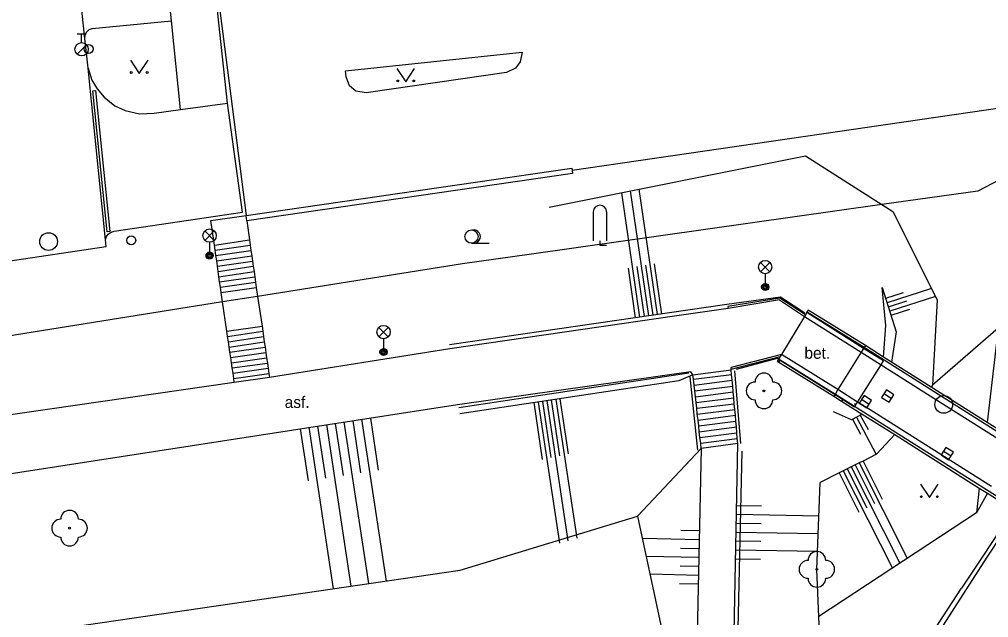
# Model space of a CAD drawing. Extents: x -599951 to -598963, y -1164095 to -1162939.
# Drawn here: x -599118.7 to -599064.1, y -1163398.7 to -1163365 of the extents above; entities that cross this region are included whole.
import ezdxf

# ---------------------------------------------------------------- set-up
doc = ezdxf.new("R2010")
doc.units = 0
for name, color, linetype in [('Level 10', 7, 'Continuous'), ('Level 11', 7, 'Continuous'), ('Level 14', 7, 'Continuous'), ('Level 15', 7, 'Continuous'), ('Level 22', 7, 'Continuous'), ('Level 27', 7, 'Continuous'), ('Level 28', 7, 'Continuous'), ('Level 33', 7, 'Continuous'), ('Level 36', 7, 'Continuous'), ('Level 40', 7, 'Continuous'), ('Level 7', 7, 'Continuous'), ('Level 8', 7, 'Continuous'), ('Level 9', 7, 'Continuous')]:
    doc.layers.add(name, color=color, linetype=linetype)

msp = doc.modelspace()

# ---------------------------------------------------------------- linework, layer by layer
at = {"layer": 'Level 10'}
for points in [[(-599110.13, -1163365.06), (-599111.71, -1163350.07), (-599116.2, -1163350.58), (-599116.39, -1163350.55), (-599116.57, -1163350.44), (-599116.68, -1163350.27)], [(-599115.02, -1163366.06), (-599115, -1163365.85), (-599114.9, -1163365.68), (-599114.76, -1163365.55), (-599114.59, -1163365.49), (-599110.13, -1163365.06)], [(-599114.83, -1163367.73), (-599115.02, -1163366.06)], [(-599100.34, -1163367.88), (-599090.4, -1163366.84), (-599090.51, -1163367.38), (-599090.78, -1163367.74), (-599091.28, -1163367.97), (-599099.17, -1163369.12), (-599099.76, -1163369.02), (-599100.12, -1163368.72), (-599100.31, -1163368.23), (-599100.34, -1163367.88)], [(-599113.85, -1163377.4), (-599114.83, -1163367.73)], [(-599119.77, -1163378.29), (-599119.72, -1163378.66), (-599113.81, -1163377.78), (-599113.85, -1163377.4)], [(-599062.75, -1163392.59), (-599064.44, -1163395.17), (-599065.68, -1163397.03)], [(-599089.99, -1163437.34), (-599083.18, -1163425.48), (-599077.86, -1163416.41), (-599072.24, -1163407.28), (-599071.39, -1163405.9), (-599070.71, -1163404.79), (-599070.53, -1163404.5), (-599065.68, -1163397.03)]]:
    msp.add_lwpolyline(points, dxfattribs=at)
at = {"layer": 'Level 11'}
for points in [[(-599115.02, -1163366.06), (-599116.68, -1163350.27)], [(-599108.68, -1163352.34), (-599107.41, -1163364.49), (-599105.94, -1163376.03)], [(-599106.99, -1163369.71), (-599107.55, -1163364.48)], [(-599109.62, -1163370.06), (-599110.13, -1163365.06)], [(-599114.83, -1163367.73), (-599114.61, -1163368.4), (-599114.31, -1163368.9), (-599113.93, -1163369.37), (-599113.32, -1163369.85), (-599112.75, -1163370.12), (-599111.93, -1163370.31), (-599111.11, -1163370.27), (-599109.62, -1163370.06)], [(-599114.57, -1163369.01), (-599114.42, -1163369), (-599113.61, -1163376.94), (-599113.76, -1163376.96), (-599114.57, -1163369.01)], [(-599113.85, -1163377.4), (-599113.79, -1163377.21), (-599113.69, -1163377.08), (-599113.53, -1163376.97), (-599113.36, -1163376.92), (-599106.14, -1163375.84), (-599106.99, -1163369.71)], [(-599109.62, -1163370.06), (-599106.99, -1163369.71)], [(-599107.72, -1163377.7), (-599107.92, -1163376.32)], [(-599105.9, -1163376.33), (-599105.74, -1163377.41)], [(-599107.72, -1163377.7), (-599105.74, -1163377.41)], [(-599105.74, -1163377.41), (-599105.7, -1163377.71)], [(-599107.68, -1163377.99), (-599107.72, -1163377.7)], [(-599107.68, -1163377.99), (-599105.7, -1163377.71)], [(-599107.64, -1163378.29), (-599107.68, -1163377.99)], [(-599107.64, -1163378.29), (-599105.66, -1163378)], [(-599105.7, -1163377.71), (-599105.66, -1163378)], [(-599105.66, -1163378), (-599105.62, -1163378.3)], [(-599107.59, -1163378.59), (-599107.64, -1163378.29)], [(-599107.59, -1163378.59), (-599105.62, -1163378.3)], [(-599105.62, -1163378.3), (-599105.57, -1163378.6)], [(-599107.55, -1163378.88), (-599107.59, -1163378.59)], [(-599107.55, -1163378.88), (-599105.57, -1163378.6)], [(-599107.51, -1163379.18), (-599107.55, -1163378.88)], [(-599107.51, -1163379.18), (-599105.53, -1163378.89)], [(-599105.57, -1163378.6), (-599105.53, -1163378.89)], [(-599105.53, -1163378.89), (-599105.49, -1163379.19)], [(-599107.47, -1163379.48), (-599107.51, -1163379.18)], [(-599107.47, -1163379.48), (-599105.49, -1163379.19)], [(-599107.43, -1163379.77), (-599107.47, -1163379.48)], [(-599107.43, -1163379.77), (-599105.45, -1163379.49)], [(-599105.49, -1163379.19), (-599105.45, -1163379.49)], [(-599105.45, -1163379.49), (-599105.41, -1163379.78)], [(-599107.38, -1163380.07), (-599107.43, -1163379.77)], [(-599107.38, -1163380.07), (-599105.41, -1163379.78)], [(-599107.34, -1163380.37), (-599107.38, -1163380.07)], [(-599107.34, -1163380.37), (-599105.37, -1163380.08)], [(-599105.41, -1163379.78), (-599105.37, -1163380.08)], [(-599105.37, -1163380.08), (-599105.29, -1163380.59)], [(-599107.26, -1163380.9), (-599107.34, -1163380.37)], [(-599105.29, -1163380.59), (-599105.04, -1163382.26)], [(-599074.46, -1163381.63), (-599075.89, -1163380.69), (-599078.82, -1163381.16), (-599078.81, -1163381.26)], [(-599107.02, -1163382.55), (-599107.26, -1163380.9)], [(-599078.81, -1163381.26), (-599081.7, -1163381.68), (-599094.46, -1163383.55), (-599104.62, -1163385.16)], [(-599075.91, -1163380.79), (-599078.81, -1163381.26)], [(-599075.91, -1163380.79), (-599074.51, -1163381.72)], [(-599074.51, -1163381.72), (-599075.8, -1163383.86)], [(-599074.46, -1163381.63), (-599074.51, -1163381.72)], [(-599074.51, -1163381.72), (-599071.32, -1163383.73)], [(-599074.38, -1163381.5), (-599074.46, -1163381.63)], [(-599071.08, -1163383.36), (-599074.3, -1163381.36), (-599074.38, -1163381.5)], [(-599071.18, -1163383.52), (-599074.38, -1163381.5)], [(-599107.02, -1163382.55), (-599105.04, -1163382.26)], [(-599105.04, -1163382.26), (-599105, -1163382.55)], [(-599106.98, -1163382.84), (-599107.02, -1163382.55)], [(-599106.98, -1163382.84), (-599105, -1163382.55)], [(-599106.93, -1163383.14), (-599106.98, -1163382.84)], [(-599106.93, -1163383.14), (-599104.95, -1163382.85)], [(-599105, -1163382.55), (-599104.95, -1163382.85)], [(-599104.95, -1163382.85), (-599104.91, -1163383.15)], [(-599106.89, -1163383.44), (-599106.93, -1163383.14)], [(-599106.89, -1163383.44), (-599104.91, -1163383.15)], [(-599106.85, -1163383.73), (-599106.89, -1163383.44)], [(-599106.85, -1163383.73), (-599104.87, -1163383.45)], [(-599104.91, -1163383.15), (-599104.87, -1163383.45)], [(-599104.87, -1163383.45), (-599104.83, -1163383.74)], [(-599071.08, -1163383.36), (-599071.18, -1163383.52)], [(-599070.06, -1163384.01), (-599071.08, -1163383.36)], [(-599106.8, -1163384.03), (-599106.85, -1163383.73)], [(-599106.8, -1163384.03), (-599104.83, -1163383.74)], [(-599106.76, -1163384.33), (-599106.8, -1163384.03)], [(-599104.83, -1163383.74), (-599104.78, -1163384.04)], [(-599075.8, -1163383.86), (-599078.64, -1163384.59)], [(-599078.63, -1163384.69), (-599075.88, -1163383.98)], [(-599075.88, -1163383.98), (-599076.04, -1163384.25)], [(-599075.8, -1163383.86), (-599075.88, -1163383.98)], [(-599072.63, -1163385.84), (-599075.8, -1163383.86)], [(-599071.32, -1163383.73), (-599072.63, -1163385.84)], [(-599071.18, -1163383.52), (-599071.32, -1163383.73)], [(-599071.32, -1163383.73), (-599070.2, -1163384.44)], [(-599070.2, -1163384.44), (-599070.07, -1163384.22), (-599071.18, -1163383.52)], [(-599069.61, -1163384.29), (-599070.06, -1163384.01)], [(-599106.76, -1163384.33), (-599104.78, -1163384.04)], [(-599106.72, -1163384.62), (-599106.76, -1163384.33)], [(-599106.72, -1163384.62), (-599104.74, -1163384.34)], [(-599104.78, -1163384.04), (-599104.74, -1163384.34)], [(-599104.74, -1163384.34), (-599104.7, -1163384.63)], [(-599076.04, -1163384.25), (-599075.95, -1163384.3), (-599072.85, -1163386.21)], [(-599075.95, -1163384.3), (-599075.87, -1163384.17), (-599072.79, -1163386.11)], [(-599071.52, -1163386.54), (-599070.2, -1163384.44)], [(-599070.2, -1163384.44), (-599069.69, -1163384.76)], [(-599067.37, -1163385.7), (-599069.61, -1163384.29)], [(-599106.67, -1163384.92), (-599106.72, -1163384.62)], [(-599106.67, -1163384.92), (-599104.7, -1163384.63)], [(-599106.63, -1163385.22), (-599106.67, -1163384.92)], [(-599106.63, -1163385.22), (-599104.65, -1163384.93)], [(-599104.7, -1163384.63), (-599104.65, -1163384.93)], [(-599104.65, -1163384.93), (-599104.62, -1163385.16)], [(-599080.79, -1163385), (-599080.91, -1163384.83), (-599094.04, -1163386.7)], [(-599080.79, -1163385), (-599081.58, -1163385.34), (-599093.9, -1163387.2)], [(-599080.79, -1163385), (-599078.63, -1163384.73)], [(-599080.32, -1163389.16), (-599080.35, -1163388.86), (-599080.39, -1163388.53), (-599080.43, -1163388.21), (-599080.46, -1163387.88), (-599080.5, -1163387.55), (-599080.54, -1163387.22), (-599080.57, -1163386.89), (-599080.61, -1163386.57), (-599080.65, -1163386.24), (-599080.68, -1163385.91), (-599080.72, -1163385.58), (-599080.76, -1163385.25), (-599080.79, -1163385)], [(-599080.76, -1163385.25), (-599078.61, -1163384.98)], [(-599078.63, -1163384.69), (-599078.64, -1163384.59)], [(-599078.63, -1163384.73), (-599078.63, -1163384.69)], [(-599078.26, -1163388.88), (-599078.29, -1163388.6), (-599078.31, -1163388.27), (-599078.34, -1163387.94), (-599078.37, -1163387.61), (-599078.4, -1163387.28), (-599078.43, -1163386.96), (-599078.46, -1163386.63), (-599078.49, -1163386.3), (-599078.52, -1163385.97), (-599078.55, -1163385.64), (-599078.58, -1163385.31), (-599078.61, -1163384.98), (-599078.63, -1163384.73)], [(-599069.69, -1163384.76), (-599067.58, -1163386.09)], [(-599106.6, -1163385.44), (-599169.14, -1163394.48)], [(-599106.6, -1163385.44), (-599106.63, -1163385.22)], [(-599104.62, -1163385.16), (-599106.6, -1163385.44)], [(-599080.72, -1163385.58), (-599078.58, -1163385.31)], [(-599080.68, -1163385.91), (-599078.55, -1163385.64)], [(-599080.65, -1163386.24), (-599078.52, -1163385.97)], [(-599072.79, -1163386.11), (-599072.85, -1163386.21)], [(-599072.85, -1163386.21), (-599072.42, -1163386.48)], [(-599072.63, -1163385.84), (-599072.79, -1163386.11)], [(-599072.79, -1163386.11), (-599071.69, -1163386.81), (-599071.52, -1163386.54)], [(-599071.52, -1163386.54), (-599072.63, -1163385.84)], [(-599067.58, -1163386.09), (-599064.29, -1163388.17)], [(-599064.23, -1163387.69), (-599067.37, -1163385.7)], [(-599094.04, -1163386.7), (-599133.73, -1163392.83), (-599134.22, -1163392.9), (-599134.71, -1163392.98), (-599135.21, -1163393.06), (-599135.7, -1163393.13), (-599136.2, -1163393.21), (-599136.69, -1163393.29), (-599137.19, -1163393.37), (-599137.68, -1163393.45), (-599140.74, -1163393.92)], [(-599080.61, -1163386.57), (-599078.49, -1163386.3)], [(-599080.57, -1163386.89), (-599078.46, -1163386.63)], [(-599072.42, -1163386.48), (-599071.26, -1163387.22)], [(-599069.13, -1163388.05), (-599070.82, -1163386.98), (-599071.52, -1163386.54)], [(-599080.54, -1163387.22), (-599078.43, -1163386.96)], [(-599080.5, -1163387.55), (-599078.4, -1163387.28)], [(-599071.26, -1163387.22), (-599069.43, -1163388.37)], [(-599080.46, -1163387.88), (-599078.37, -1163387.61)], [(-599062.54, -1163388.75), (-599064.23, -1163387.69)], [(-599080.43, -1163388.21), (-599078.34, -1163387.94)], [(-599080.39, -1163388.53), (-599078.31, -1163388.27)], [(-599069.43, -1163388.37), (-599064.67, -1163391.38)], [(-599063.99, -1163391.3), (-599069.13, -1163388.05)], [(-599064.29, -1163388.17), (-599062.76, -1163389.14)], [(-599080.35, -1163388.86), (-599078.29, -1163388.6)], [(-599078.26, -1163388.88), (-599080.32, -1163389.16)], [(-599078.56, -1163404.36), (-599078.26, -1163388.88)], [(-599080.32, -1163389.16), (-599080.65, -1163403.97), (-599082.2, -1163403.92)], [(-599064.67, -1163391.38), (-599064.2, -1163391.67)], [(-599064.2, -1163391.67), (-599062.75, -1163392.59)], [(-599062.55, -1163392.72), (-599064.24, -1163395.28), (-599072.03, -1163407.41)]]:
    msp.add_lwpolyline(points, dxfattribs=at)
at = {"layer": 'Level 14'}
for points in [[(-598963.215, -1163244.459), (-598964.63, -1163246.57), (-598966.75, -1163249.87), (-598970.92, -1163255.75), (-598983.23, -1163271.56), (-598995.54, -1163287.35), (-598999.79, -1163293.24), (-599006.53, -1163302.72), (-599013.36, -1163311.25), (-599016.9, -1163315.62), (-599023.69, -1163324.85), (-599057.16, -1163371.44), (-599057.61, -1163372.07), (-599063.61, -1163382.37), (-599064.23, -1163387.69)], [(-599088.87, -1163375.56), (-599074.46, -1163372.68), (-599070.15, -1163375.42)], [(-599070.15, -1163375.42), (-599069.54, -1163375.81), (-599067.04, -1163380.79), (-599067.31, -1163385.59)], [(-599070.06, -1163384.01), (-599069.93, -1163382.23), (-599070.14, -1163380.09), (-599069.34, -1163382.58), (-599069.61, -1163384.29)], [(-599063.61, -1163382.37), (-599067.31, -1163385.59), (-599067.37, -1163385.7)], [(-599072.35, -1163386.39), (-599072.42, -1163386.48)], [(-599071.26, -1163387.22), (-599071.87, -1163387.54), (-599072.87, -1163387.09)], [(-599069.43, -1163388.37), (-599070.45, -1163389.48), (-599071.21, -1163389.86), (-599071.43, -1163389.97), (-599071.66, -1163390.08), (-599071.88, -1163390.19), (-599072.1, -1163390.3), (-599072.33, -1163390.42), (-599072.56, -1163390.53), (-599073.62, -1163391.06)], [(-599080.32, -1163389.16), (-599083.9, -1163392.96)], [(-599073.37, -1163406.1), (-599073.53, -1163402.69), (-599073.7, -1163398.62), (-599073.81, -1163395.96), (-599073.62, -1163391.06)], [(-599064.67, -1163391.38), (-599064.83, -1163392.78)], [(-599064.2, -1163391.67), (-599064.83, -1163392.78)], [(-599164.7, -1163409.69), (-599157.8, -1163408.19), (-599141.35, -1163404.48), (-599133.68, -1163402.25), (-599116.48, -1163399.32), (-599093.88, -1163396.01), (-599083.9, -1163392.96), (-599082.03, -1163401.73), (-599080.65, -1163403.97)], [(-599064.83, -1163392.78), (-599073.7, -1163398.62)]]:
    msp.add_lwpolyline(points, dxfattribs=at)
at = {"layer": 'Level 15'}
for points in [[(-599084.81, -1163374.75), (-599083.79, -1163381.76)], [(-599084.32, -1163374.65), (-599083.29, -1163381.69)], [(-599083.83, -1163374.55), (-599082.8, -1163381.61)], [(-599084.44, -1163379), (-599084.04, -1163381.79)], [(-599083.95, -1163378.91), (-599083.54, -1163381.72)], [(-599083.46, -1163378.83), (-599083.05, -1163381.65)], [(-599082.96, -1163378.75), (-599082.55, -1163381.58)], [(-599067.36, -1163380.14), (-599069.86, -1163380.95)], [(-599068.96, -1163380.39), (-599069.94, -1163380.71)], [(-599067.14, -1163380.6), (-599069.71, -1163381.42)], [(-599068.77, -1163380.86), (-599069.79, -1163381.19)], [(-599068.6, -1163381.33), (-599069.64, -1163381.66)], [(-599089.75, -1163386.57), (-599089.27, -1163389.77)], [(-599089.5, -1163386.54), (-599088.3, -1163394.49)], [(-599089.25, -1163386.5), (-599088.78, -1163389.67)], [(-599089.01, -1163386.46), (-599087.82, -1163394.35)], [(-599088.76, -1163386.42), (-599088.29, -1163389.56)], [(-599088.51, -1163386.39), (-599087.33, -1163394.2)], [(-599088.27, -1163386.35), (-599087.8, -1163389.46)], [(-599071.37, -1163387.27), (-599070.93, -1163388.08)], [(-599100.02, -1163396.91), (-599101.39, -1163387.81)], [(-599100.46, -1163390.67), (-599100.9, -1163387.74)], [(-599099.03, -1163396.76), (-599100.41, -1163387.66)], [(-599099.47, -1163390.52), (-599099.91, -1163387.59)], [(-599098.04, -1163396.62), (-599099.42, -1163387.51)], [(-599098.48, -1163390.37), (-599098.92, -1163387.44)], [(-599071.81, -1163387.51), (-599071.36, -1163388.35)], [(-599071.59, -1163387.39), (-599070.47, -1163389.49)], [(-599102.43, -1163390.97), (-599102.88, -1163388.04)], [(-599101.01, -1163397.05), (-599102.38, -1163387.96)], [(-599101.45, -1163390.82), (-599101.89, -1163387.89)], [(-599071.43, -1163389.97), (-599068.72, -1163395.34)], [(-599071.21, -1163389.86), (-599070.13, -1163392)], [(-599072.56, -1163390.53), (-599071.44, -1163392.74)], [(-599072.33, -1163390.42), (-599069.56, -1163395.9)], [(-599072.1, -1163390.3), (-599071, -1163392.49)], [(-599071.88, -1163390.19), (-599069.14, -1163395.62)], [(-599071.66, -1163390.08), (-599070.57, -1163392.25)], [(-599078.33, -1163392.36), (-599076.93, -1163392.38)], [(-599078.34, -1163392.86), (-599073.69, -1163392.95)], [(-599080.42, -1163393.8), (-599081.47, -1163393.78)], [(-599078.35, -1163393.36), (-599076.95, -1163393.38)], [(-599080.43, -1163394.3), (-599083.63, -1163394.23)], [(-599078.37, -1163394.36), (-599076.97, -1163394.38)], [(-599078.36, -1163393.86), (-599073.73, -1163393.95)], [(-599080.45, -1163394.8), (-599081.49, -1163394.78)], [(-599078.38, -1163394.86), (-599073.77, -1163394.94)], [(-599080.46, -1163395.3), (-599083.41, -1163395.24)], [(-599078.39, -1163395.36), (-599076.99, -1163395.38)], [(-599080.47, -1163395.8), (-599081.51, -1163395.78)], [(-599080.48, -1163396.3), (-599083.2, -1163396.24)], [(-599080.49, -1163396.8), (-599081.54, -1163396.78)]]:
    msp.add_lwpolyline(points, dxfattribs=at)
at = {"layer": 'Level 22'}
for centre in [(-599076.79, -1163385.91), (-599115.87, -1163393.64), (-599073.81, -1163395.96)]:
    msp.add_circle(centre, 0.05, dxfattribs=at)
for centre, start, end in [((-599076.79, -1163385.41), 0, 180), ((-599077.29, -1163385.91), 90, 270), ((-599076.29, -1163385.91), 270, 90), ((-599076.79, -1163386.41), 180, 0), ((-599115.87, -1163393.14), 0, 180), ((-599116.37, -1163393.64), 90, 270), ((-599115.37, -1163393.64), 270, 90), ((-599115.87, -1163394.14), 180, 0), ((-599074.31, -1163395.96), 90, 270), ((-599073.81, -1163395.46), 0, 180), ((-599073.31, -1163395.96), 270, 90), ((-599073.81, -1163396.46), 180, 0)]:
    msp.add_arc(centre, 0.5, start, end, dxfattribs=at)
at = {"layer": 'Level 27'}
for p, q in [((-599070.03, -1163386.064), (-599069.61, -1163386.336)), ((-599071.29, -1163386.384), (-599070.87, -1163386.656)), ((-599066.68, -1163389.304), (-599066.26, -1163389.576))]:
    msp.add_line(p, q, dxfattribs=at)
for points in [[(-599071.426, -1163386.594), (-599071.006, -1163386.866), (-599070.734, -1163386.446), (-599071.154, -1163386.174)], [(-599070.166, -1163386.274), (-599069.746, -1163386.546), (-599069.474, -1163386.126), (-599069.894, -1163385.854)], [(-599066.816, -1163389.514), (-599066.396, -1163389.786), (-599066.124, -1163389.366), (-599066.544, -1163389.094)]]:
    msp.add_lwpolyline(points, close=True, dxfattribs=at)
for centre in [(-599117.05, -1163377.5), (-599066.67, -1163386.67)]:
    msp.add_circle(centre, 0.5, dxfattribs=at)
at = {"layer": 'Level 28'}
for p, q in [((-599115.44, -1163365.795), (-599114.94, -1163365.795)), ((-599115.19, -1163366.295), (-599115.19, -1163365.795)), ((-599115.448, -1163366.942), (-599114.918, -1163366.412))]:
    msp.add_line(p, q, dxfattribs=at)
for centre, radius in [((-599115.19, -1163366.67), 0.375), ((-599114.8, -1163366.65), 0.25), ((-599112.4, -1163377.43), 0.25)]:
    msp.add_circle(centre, radius, dxfattribs=at)
at = {"layer": 'Level 33'}
for p, q in [((-599108.255, -1163377.43), (-599107.725, -1163376.9)), ((-599108.255, -1163376.9), (-599107.725, -1163377.43)), ((-599107.99, -1163377.54), (-599107.99, -1163378.29)), ((-599076.985, -1163379.2), (-599076.455, -1163378.67)), ((-599076.985, -1163378.67), (-599076.455, -1163379.2)), ((-599076.72, -1163379.31), (-599076.72, -1163380.06)), ((-599098.465, -1163382.86), (-599097.935, -1163382.33)), ((-599098.465, -1163382.33), (-599097.935, -1163382.86)), ((-599098.2, -1163382.97), (-599098.2, -1163383.72))]:
    msp.add_line(p, q, dxfattribs=at)
for centre, radius in [((-599107.99, -1163377.165), 0.375), ((-599107.99, -1163378.29), 0.2), ((-599107.99, -1163378.29), 0.145), ((-599107.99, -1163378.29), 0.0876), ((-599076.72, -1163378.935), 0.375), ((-599076.72, -1163380.06), 0.2), ((-599076.72, -1163380.06), 0.145), ((-599076.72, -1163380.06), 0.0876), ((-599098.2, -1163382.595), 0.375), ((-599098.2, -1163383.72), 0.2), ((-599098.2, -1163383.72), 0.145), ((-599098.2, -1163383.72), 0.0876)]:
    msp.add_circle(centre, radius, dxfattribs=at)
at = {"layer": 'Level 36'}
for p, q in [((-599086.395, -1163375.825), (-599086.395, -1163377.45)), ((-599085.645, -1163375.825), (-599085.645, -1163377.45)), ((-599093.25, -1163377.595), (-599092.25, -1163377.595))]:
    msp.add_line(p, q, dxfattribs=at)
for points in [[(-599112.45, -1163367.28), (-599111.95, -1163368.03), (-599111.45, -1163367.28)], [(-599097.45, -1163367.75), (-599096.95, -1163368.5), (-599096.45, -1163367.75)], [(-599086.02, -1163377.45), (-599086.02, -1163377.7), (-599085.645, -1163377.7)], [(-599067.98, -1163391.17), (-599067.48, -1163391.92), (-599066.98, -1163391.17)]]:
    msp.add_lwpolyline(points, dxfattribs=at)
for centre, radius in [((-599112.4, -1163367.98), 0.05), ((-599111.501, -1163367.98), 0.05), ((-599097.4, -1163368.45), 0.05), ((-599096.501, -1163368.45), 0.05), ((-599093.25, -1163377.22), 0.375), ((-599067.93, -1163391.87), 0.05), ((-599067.031, -1163391.87), 0.05)]:
    msp.add_circle(centre, radius, dxfattribs=at)
for centre, start, end in [((-599086.02, -1163375.825), 0, 180), ((-599093.125, -1163377.22), 260.4059, 99.5941)]:
    msp.add_arc(centre, 0.375, start, end, dxfattribs=at)
at = {"layer": 'Level 7'}
for points in [[(-598963.215, -1163238.039), (-599005.05, -1163293.93), (-599028.2, -1163325.47), (-599039.19, -1163340.45), (-599060.55, -1163369.55), (-599087.59, -1163373.49)], [(-599059.44, -1163371.02), (-599061.99, -1163373.22), (-599064.75, -1163374.66), (-599070.15, -1163375.42)], [(-599105.94, -1163376.03), (-599087.61, -1163373.37), (-599087.59, -1163373.49)], [(-599087.59, -1163373.49), (-599087.57, -1163373.66), (-599105.9, -1163376.33)], [(-599070.15, -1163375.42), (-599090, -1163378.22)], [(-599105.9, -1163376.33), (-599105.94, -1163376.03)], [(-599090, -1163378.22), (-599093.75, -1163378.75), (-599105.29, -1163380.59)], [(-599105.29, -1163380.59), (-599107.26, -1163380.9)], [(-599107.26, -1163380.9), (-599135.86, -1163385.48)]]:
    msp.add_lwpolyline(points, dxfattribs=at)
at = {"layer": 'Level 8'}
msp.add_lwpolyline([(-599107.92, -1163376.32), (-599105.94, -1163376.03)], dxfattribs=at)
at = {"layer": 'Level 9'}
for points in [[(-599074.49, -1163381.53), (-599075.86, -1163380.63), (-599078.87, -1163381.04), (-599094.49, -1163383.32)], [(-599022.47, -1163414.18), (-599025.72, -1163412.12), (-599037.6, -1163404.64), (-599048.59, -1163397.72), (-599054.62, -1163393.93), (-599058.05, -1163391.76), (-599071.15, -1163383.47), (-599074.39, -1163381.45)], [(-599078.33, -1163384.69), (-599076.03, -1163384.07), (-599072.77, -1163386.09), (-599059.84, -1163394.26), (-599050.37, -1163400.24), (-599039.32, -1163407.2), (-599027.36, -1163414.75)], [(-599093.96, -1163386.84), (-599081.02, -1163384.9)], [(-599080.51, -1163389.25), (-599080.95, -1163385.12)], [(-599078.45, -1163384.78), (-599078.1, -1163388.88)], [(-599071.61, -1163386.7), (-599071.7, -1163386.64)], [(-599078.03, -1163389.3), (-599078.38, -1163404.3), (-599078.67, -1163414.32)]]:
    msp.add_lwpolyline(points, dxfattribs=at)

# ---------------------------------------------------------------- texts
at = {"layer": 'Level 40'}
for s, p in [('bet.', (-599074.51, -1163384.1)), ('asf.', (-599103.76, -1163386.87))]:
    msp.add_text(s, height=0.65, dxfattribs=at).set_placement(p)

doc.saveas('drawing.dxf')
